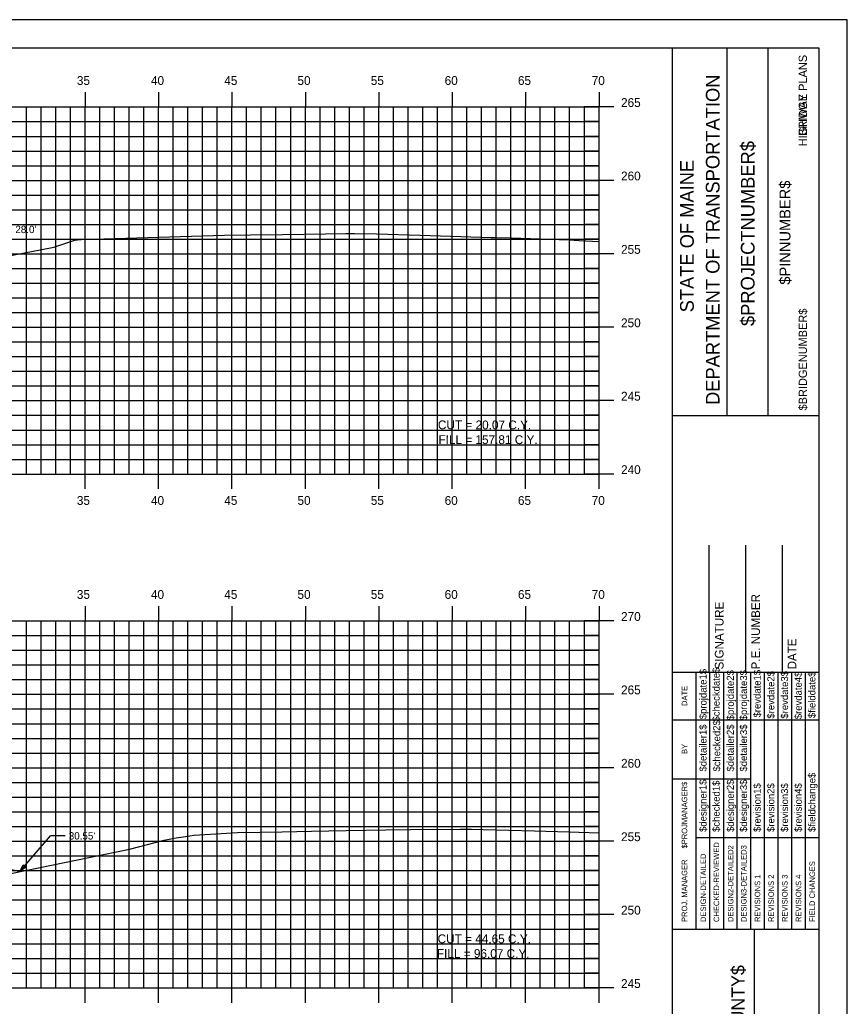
# Model space of a CAD drawing. Extents: x 1160718 to 1173142, y 616002 to 617630.
# Drawn here: x 1170658.2 to 1170714.6, y 616656.7 to 616723.9 of the extents above; entities that cross this region are included whole.
import ezdxf

# ---------------------------------------------------------------- set-up
doc = ezdxf.new("R2010")
doc.units = 0
for name, color, linetype in [('ANNOTATION', 7, 'Continuous'), ('BORDER', 7, 'Continuous'), ('BRIDGE_TITLE', 7, 'Continuous'), ('D_Roadway_Centerline', 7, 'Continuous'), ('H_V ANNOTATION', 7, 'Continuous'), ('HIGHWAY_TITLE', 7, 'Continuous'), ('MAJOR', 7, 'Continuous'), ('MINOR', 7, 'Continuous'), ('PLOT BOUNDARY', 7, 'Continuous'), ('S_Roadway_Centerline', 7, 'Continuous')]:
    doc.layers.add(name, color=color, linetype=linetype)

msp = doc.modelspace()

# ---------------------------------------------------------------- linework, layer by layer
at = {"layer": 'ANNOTATION'}
for p in [(1170658.212, 616665.85), (1170661.302, 616668.288)]:
    msp.add_line(p, (1170660.302, 616668.288), dxfattribs=at)
msp.add_lwpolyline([(1170658.633, 616666.148), (1170658.212, 616665.85), (1170658.443, 616666.311)], close=True, dxfattribs=at)
at = {"layer": 'BORDER'}
for p, q in [((1170712.664, 616721.928), (1170552.664, 616721.928)), ((1170702.664, 616616.931), (1170702.664, 616721.931)), ((1170706.392, 616696.925), (1170706.392, 616721.925)), ((1170709.187, 616696.925), (1170709.187, 616721.925)), ((1170712.664, 616616.931), (1170712.664, 616721.931)), ((1170702.665, 616696.923), (1170712.664, 616696.923)), ((1170705.164, 616679.431), (1170705.164, 616688.079)), ((1170707.664, 616679.431), (1170707.664, 616688.079)), ((1170710.164, 616679.431), (1170710.164, 616688.079)), ((1170702.664, 616679.431), (1170712.664, 616679.431)), ((1170702.664, 616661.931), (1170712.664, 616661.931)), ((1170708.255, 616626.931), (1170708.255, 616661.931))]:
    msp.add_line(p, q, dxfattribs=at)
for points in [[(1170704.279, 616676.181), (1170704.279, 616679.431)], [(1170705.211, 616661.934), (1170705.211, 616679.431)], [(1170706.143, 616679.431), (1170706.143, 616661.934)], [(1170707.075, 616661.934), (1170707.075, 616679.431)], [(1170708.006, 616661.934), (1170708.006, 616679.431)], [(1170708.938, 616661.934), (1170708.938, 616679.431)], [(1170709.87, 616661.934), (1170709.87, 616679.431)], [(1170710.801, 616661.934), (1170710.801, 616679.431)], [(1170711.733, 616661.934), (1170711.733, 616679.431)], [(1170704.28, 616661.934), (1170704.28, 616678.725)], [(1170702.664, 616676.181), (1170712.664, 616676.181)], [(1170702.664, 616672.181), (1170704.28, 616672.181)], [(1170704.279, 616672.181), (1170708.005, 616672.181)], [(1170704.279, 616668.181), (1170712.664, 616668.181)]]:
    msp.add_lwpolyline(points, dxfattribs=at)
at = {"layer": 'D_Roadway_Centerline'}
msp.add_lwpolyline([(1170603.046, 616665.928), (1170604.117, 616666.464), (1170608.664, 616668.737), (1170611.664, 616668.797), (1170627.664, 616668.797), (1170643.664, 616668.797), (1170646.664, 616668.737), (1170655.757, 616666.464), (1170658.212, 616665.85)], dxfattribs=at)
at = {"layer": 'MAJOR'}
for p, q in [((1170662.664, 616718.93), (1170662.664, 616717.928)), ((1170667.664, 616718.93), (1170667.664, 616717.928)), ((1170672.664, 616718.93), (1170672.664, 616717.928)), ((1170677.664, 616718.93), (1170677.664, 616717.928)), ((1170682.664, 616718.93), (1170682.664, 616717.928)), ((1170687.664, 616718.93), (1170687.664, 616717.928)), ((1170692.664, 616718.93), (1170692.664, 616717.928)), ((1170697.664, 616718.93), (1170697.664, 616717.928)), ((1170557.664, 616717.928), (1170697.664, 616717.928)), ((1170557.664, 616717.928), (1170697.664, 616717.928)), ((1170662.664, 616692.928), (1170662.664, 616717.928)), ((1170667.664, 616692.928), (1170667.664, 616717.928)), ((1170672.664, 616692.928), (1170672.664, 616717.928)), ((1170677.664, 616692.928), (1170677.664, 616717.928)), ((1170682.664, 616692.928), (1170682.664, 616717.928)), ((1170687.664, 616692.928), (1170687.664, 616717.928)), ((1170692.664, 616692.928), (1170692.664, 616717.928)), ((1170698.666, 616717.928), (1170696.662, 616717.928)), ((1170697.664, 616692.928), (1170697.664, 616717.928)), ((1170697.664, 616692.928), (1170697.664, 616717.928)), ((1170557.664, 616712.928), (1170697.664, 616712.928)), ((1170698.666, 616712.928), (1170696.662, 616712.928)), ((1170557.664, 616707.928), (1170697.664, 616707.928)), ((1170698.666, 616707.928), (1170696.662, 616707.928)), ((1170557.664, 616702.928), (1170697.664, 616702.928)), ((1170698.666, 616702.928), (1170696.662, 616702.928)), ((1170557.664, 616697.928), (1170697.664, 616697.928)), ((1170698.666, 616697.928), (1170696.662, 616697.928)), ((1170557.664, 616692.928), (1170697.664, 616692.928)), ((1170557.664, 616692.928), (1170697.664, 616692.928)), ((1170662.664, 616691.926), (1170662.664, 616692.928)), ((1170667.664, 616691.926), (1170667.664, 616692.928)), ((1170672.664, 616691.926), (1170672.664, 616692.928)), ((1170677.664, 616691.926), (1170677.664, 616692.928)), ((1170682.664, 616691.926), (1170682.664, 616692.928)), ((1170687.664, 616691.926), (1170687.664, 616692.928)), ((1170692.664, 616691.926), (1170692.664, 616692.928)), ((1170698.666, 616692.928), (1170696.662, 616692.928)), ((1170697.664, 616691.926), (1170697.664, 616692.928)), ((1170662.664, 616683.93), (1170662.664, 616682.928)), ((1170667.664, 616683.93), (1170667.664, 616682.928)), ((1170672.664, 616683.93), (1170672.664, 616682.928)), ((1170677.664, 616683.93), (1170677.664, 616682.928)), ((1170682.664, 616683.93), (1170682.664, 616682.928)), ((1170687.664, 616683.93), (1170687.664, 616682.928)), ((1170692.664, 616683.93), (1170692.664, 616682.928)), ((1170697.664, 616683.93), (1170697.664, 616682.928)), ((1170557.664, 616682.928), (1170697.664, 616682.928)), ((1170557.664, 616682.928), (1170697.664, 616682.928)), ((1170662.664, 616657.928), (1170662.664, 616682.928)), ((1170667.664, 616657.928), (1170667.664, 616682.928)), ((1170672.664, 616657.928), (1170672.664, 616682.928)), ((1170677.664, 616657.928), (1170677.664, 616682.928)), ((1170682.664, 616657.928), (1170682.664, 616682.928)), ((1170687.664, 616657.928), (1170687.664, 616682.928)), ((1170692.664, 616657.928), (1170692.664, 616682.928)), ((1170698.666, 616682.928), (1170696.662, 616682.928)), ((1170697.664, 616657.928), (1170697.664, 616682.928)), ((1170697.664, 616657.928), (1170697.664, 616682.928)), ((1170557.664, 616677.928), (1170697.664, 616677.928)), ((1170698.666, 616677.928), (1170696.662, 616677.928)), ((1170557.664, 616672.928), (1170697.664, 616672.928)), ((1170698.666, 616672.928), (1170696.662, 616672.928)), ((1170557.664, 616667.928), (1170697.664, 616667.928)), ((1170698.666, 616667.928), (1170696.662, 616667.928)), ((1170557.664, 616662.928), (1170697.664, 616662.928)), ((1170698.666, 616662.928), (1170696.662, 616662.928)), ((1170557.664, 616657.928), (1170697.664, 616657.928)), ((1170557.664, 616657.928), (1170697.664, 616657.928)), ((1170662.664, 616656.926), (1170662.664, 616657.928)), ((1170667.664, 616656.926), (1170667.664, 616657.928)), ((1170672.664, 616656.926), (1170672.664, 616657.928)), ((1170677.664, 616656.926), (1170677.664, 616657.928)), ((1170682.664, 616656.926), (1170682.664, 616657.928)), ((1170687.664, 616656.926), (1170687.664, 616657.928)), ((1170692.664, 616656.926), (1170692.664, 616657.928)), ((1170698.666, 616657.928), (1170696.662, 616657.928)), ((1170697.664, 616656.926), (1170697.664, 616657.928))]:
    msp.add_line(p, q, dxfattribs=at)
at = {"layer": 'MINOR'}
for p, q in [((1170658.664, 616692.928), (1170658.664, 616717.928)), ((1170659.664, 616692.928), (1170659.664, 616717.928)), ((1170660.664, 616692.928), (1170660.664, 616717.928)), ((1170661.664, 616692.928), (1170661.664, 616717.928)), ((1170663.664, 616692.928), (1170663.664, 616717.928)), ((1170664.664, 616692.928), (1170664.664, 616717.928)), ((1170665.664, 616692.928), (1170665.664, 616717.928)), ((1170666.664, 616692.928), (1170666.664, 616717.928)), ((1170668.664, 616692.928), (1170668.664, 616717.928)), ((1170669.664, 616692.928), (1170669.664, 616717.928)), ((1170670.664, 616692.928), (1170670.664, 616717.928)), ((1170671.664, 616692.928), (1170671.664, 616717.928)), ((1170673.664, 616692.928), (1170673.664, 616717.928)), ((1170674.664, 616692.928), (1170674.664, 616717.928)), ((1170675.664, 616692.928), (1170675.664, 616717.928)), ((1170676.664, 616692.928), (1170676.664, 616717.928)), ((1170678.664, 616692.928), (1170678.664, 616717.928)), ((1170679.664, 616692.928), (1170679.664, 616717.928)), ((1170680.664, 616692.928), (1170680.664, 616717.928)), ((1170681.664, 616692.928), (1170681.664, 616717.928)), ((1170683.664, 616692.928), (1170683.664, 616717.928)), ((1170684.664, 616692.928), (1170684.664, 616717.928)), ((1170685.664, 616692.928), (1170685.664, 616717.928)), ((1170686.664, 616692.928), (1170686.664, 616717.928)), ((1170688.664, 616692.928), (1170688.664, 616717.928)), ((1170689.664, 616692.928), (1170689.664, 616717.928)), ((1170690.664, 616692.928), (1170690.664, 616717.928)), ((1170691.664, 616692.928), (1170691.664, 616717.928)), ((1170693.664, 616692.928), (1170693.664, 616717.928)), ((1170694.664, 616692.928), (1170694.664, 616717.928)), ((1170695.664, 616692.928), (1170695.664, 616717.928)), ((1170696.664, 616692.928), (1170696.664, 616717.928)), ((1170557.664, 616716.928), (1170697.664, 616716.928)), ((1170697.664, 616716.928), (1170696.662, 616716.928)), ((1170557.664, 616715.928), (1170697.664, 616715.928)), ((1170697.664, 616715.928), (1170696.662, 616715.928)), ((1170557.664, 616714.928), (1170697.664, 616714.928)), ((1170697.664, 616714.928), (1170696.662, 616714.928)), ((1170557.664, 616713.928), (1170697.664, 616713.928)), ((1170697.664, 616713.928), (1170696.662, 616713.928)), ((1170557.664, 616711.928), (1170697.664, 616711.928)), ((1170697.664, 616711.928), (1170696.662, 616711.928)), ((1170557.664, 616710.928), (1170697.664, 616710.928)), ((1170697.664, 616710.928), (1170696.662, 616710.928)), ((1170557.664, 616709.928), (1170697.664, 616709.928)), ((1170697.664, 616709.928), (1170696.662, 616709.928)), ((1170557.664, 616708.928), (1170697.664, 616708.928)), ((1170697.664, 616708.928), (1170696.662, 616708.928)), ((1170557.664, 616706.928), (1170697.664, 616706.928)), ((1170697.664, 616706.928), (1170696.662, 616706.928)), ((1170557.664, 616705.928), (1170697.664, 616705.928)), ((1170697.664, 616705.928), (1170696.662, 616705.928)), ((1170557.664, 616704.928), (1170697.664, 616704.928)), ((1170697.664, 616704.928), (1170696.662, 616704.928)), ((1170557.664, 616703.928), (1170697.664, 616703.928)), ((1170697.664, 616703.928), (1170696.662, 616703.928)), ((1170557.664, 616701.928), (1170697.664, 616701.928)), ((1170697.664, 616701.928), (1170696.662, 616701.928)), ((1170557.664, 616700.928), (1170697.664, 616700.928)), ((1170697.664, 616700.928), (1170696.662, 616700.928)), ((1170557.664, 616699.928), (1170697.664, 616699.928)), ((1170697.664, 616699.928), (1170696.662, 616699.928)), ((1170557.664, 616698.928), (1170697.664, 616698.928)), ((1170697.664, 616698.928), (1170696.662, 616698.928)), ((1170557.664, 616696.928), (1170697.664, 616696.928)), ((1170697.664, 616696.928), (1170696.662, 616696.928)), ((1170557.664, 616695.928), (1170697.664, 616695.928)), ((1170697.664, 616695.928), (1170696.662, 616695.928)), ((1170557.664, 616694.928), (1170697.664, 616694.928)), ((1170697.664, 616694.928), (1170696.662, 616694.928)), ((1170557.664, 616693.928), (1170697.664, 616693.928)), ((1170697.664, 616693.928), (1170696.662, 616693.928)), ((1170658.664, 616657.928), (1170658.664, 616682.928)), ((1170659.664, 616657.928), (1170659.664, 616682.928)), ((1170660.664, 616657.928), (1170660.664, 616682.928)), ((1170661.664, 616657.928), (1170661.664, 616682.928)), ((1170663.664, 616657.928), (1170663.664, 616682.928)), ((1170664.664, 616657.928), (1170664.664, 616682.928)), ((1170665.664, 616657.928), (1170665.664, 616682.928)), ((1170666.664, 616657.928), (1170666.664, 616682.928)), ((1170668.664, 616657.928), (1170668.664, 616682.928)), ((1170669.664, 616657.928), (1170669.664, 616682.928)), ((1170670.664, 616657.928), (1170670.664, 616682.928)), ((1170671.664, 616657.928), (1170671.664, 616682.928)), ((1170673.664, 616657.928), (1170673.664, 616682.928)), ((1170674.664, 616657.928), (1170674.664, 616682.928)), ((1170675.664, 616657.928), (1170675.664, 616682.928)), ((1170676.664, 616657.928), (1170676.664, 616682.928)), ((1170678.664, 616657.928), (1170678.664, 616682.928)), ((1170679.664, 616657.928), (1170679.664, 616682.928)), ((1170680.664, 616657.928), (1170680.664, 616682.928)), ((1170681.664, 616657.928), (1170681.664, 616682.928)), ((1170683.664, 616657.928), (1170683.664, 616682.928)), ((1170684.664, 616657.928), (1170684.664, 616682.928)), ((1170685.664, 616657.928), (1170685.664, 616682.928)), ((1170686.664, 616657.928), (1170686.664, 616682.928)), ((1170688.664, 616657.928), (1170688.664, 616682.928)), ((1170689.664, 616657.928), (1170689.664, 616682.928)), ((1170690.664, 616657.928), (1170690.664, 616682.928)), ((1170691.664, 616657.928), (1170691.664, 616682.928)), ((1170693.664, 616657.928), (1170693.664, 616682.928)), ((1170694.664, 616657.928), (1170694.664, 616682.928)), ((1170695.664, 616657.928), (1170695.664, 616682.928)), ((1170696.664, 616657.928), (1170696.664, 616682.928)), ((1170557.664, 616681.928), (1170697.664, 616681.928)), ((1170697.664, 616681.928), (1170696.662, 616681.928)), ((1170557.664, 616680.928), (1170697.664, 616680.928)), ((1170697.664, 616680.928), (1170696.662, 616680.928)), ((1170557.664, 616679.928), (1170697.664, 616679.928)), ((1170697.664, 616679.928), (1170696.662, 616679.928)), ((1170557.664, 616678.928), (1170697.664, 616678.928)), ((1170697.664, 616678.928), (1170696.662, 616678.928)), ((1170557.664, 616676.928), (1170697.664, 616676.928)), ((1170697.664, 616676.928), (1170696.662, 616676.928)), ((1170557.664, 616675.928), (1170697.664, 616675.928)), ((1170697.664, 616675.928), (1170696.662, 616675.928)), ((1170557.664, 616674.928), (1170697.664, 616674.928)), ((1170697.664, 616674.928), (1170696.662, 616674.928)), ((1170557.664, 616673.928), (1170697.664, 616673.928)), ((1170697.664, 616673.928), (1170696.662, 616673.928)), ((1170557.664, 616671.928), (1170697.664, 616671.928)), ((1170697.664, 616671.928), (1170696.662, 616671.928)), ((1170557.664, 616670.928), (1170697.664, 616670.928)), ((1170697.664, 616670.928), (1170696.662, 616670.928)), ((1170557.664, 616669.928), (1170697.664, 616669.928)), ((1170697.664, 616669.928), (1170696.662, 616669.928)), ((1170557.664, 616668.928), (1170697.664, 616668.928)), ((1170697.664, 616668.928), (1170696.662, 616668.928)), ((1170557.664, 616666.928), (1170697.664, 616666.928)), ((1170697.664, 616666.928), (1170696.662, 616666.928)), ((1170557.664, 616665.928), (1170697.664, 616665.928)), ((1170697.664, 616665.928), (1170696.662, 616665.928)), ((1170557.664, 616664.928), (1170697.664, 616664.928)), ((1170697.664, 616664.928), (1170696.662, 616664.928)), ((1170557.664, 616663.928), (1170697.664, 616663.928)), ((1170697.664, 616663.928), (1170696.662, 616663.928)), ((1170557.664, 616661.928), (1170697.664, 616661.928)), ((1170697.664, 616661.928), (1170696.662, 616661.928)), ((1170557.664, 616660.928), (1170697.664, 616660.928)), ((1170697.664, 616660.928), (1170696.662, 616660.928)), ((1170557.664, 616659.928), (1170697.664, 616659.928)), ((1170697.664, 616659.928), (1170696.662, 616659.928)), ((1170557.664, 616658.928), (1170697.664, 616658.928)), ((1170697.664, 616658.928), (1170696.662, 616658.928))]:
    msp.add_line(p, q, dxfattribs=at)
at = {"layer": 'PLOT BOUNDARY'}
msp.add_lwpolyline([(1170544.57, 616613.869), (1170714.57, 616613.869), (1170714.57, 616723.869), (1170544.57, 616723.869)], close=True, dxfattribs=at)
at = {"layer": 'S_Roadway_Centerline'}
for points in [[(1170657.234, 616707.747), (1170660.414, 616708.351), (1170660.607, 616708.397), (1170660.745, 616708.438), (1170662.041, 616708.882), (1170662.15, 616708.889), (1170662.387, 616708.894), (1170663.931, 616708.944), (1170672.154, 616709.189), (1170673.931, 616709.214), (1170676.106, 616709.252), (1170679.043, 616709.296), (1170680.414, 616709.312), (1170681.022, 616709.317), (1170682.505, 616709.281), (1170685.475, 616709.194), (1170690.319, 616709.049), (1170690.536, 616709.043), (1170691.702, 616709.007), (1170695.597, 616708.889), (1170696.32, 616708.844), (1170697.664, 616708.762)], [(1170651.493, 616664.472), (1170665.678, 616667.381), (1170668.046, 616668.003), (1170668.625, 616668.106), (1170668.855, 616668.143), (1170669.342, 616668.219), (1170669.502, 616668.236), (1170670.096, 616668.337), (1170672.283, 616668.461), (1170673.033, 616668.507), (1170676.074, 616668.567), (1170678.093, 616668.61), (1170680.453, 616668.655), (1170683.153, 616668.704), (1170684.832, 616668.719), (1170688.214, 616668.746), (1170688.369, 616668.745), (1170688.982, 616668.744), (1170689.769, 616668.722), (1170693.274, 616668.621), (1170695.608, 616668.556), (1170697.664, 616668.498)]]:
    msp.add_lwpolyline(points, dxfattribs=at)

# ---------------------------------------------------------------- texts
at = {"layer": 'ANNOTATION'}
for s, p in [("28.0'", (1170657.914, 616709.338)), ("30.55'", (1170661.552, 616668.038))]:
    msp.add_text(s, height=0.5, dxfattribs=at).set_placement(p)
for s, p in [('CUT = 20.07 C.Y.', (1170686.692, 616695.978)), ('FILL = 157.81 C.Y.', (1170686.728, 616694.976)), ('CUT = 44.65 C.Y.', (1170686.671, 616660.978)), ('FILL = 96.07 C.Y.', (1170686.621, 616659.976))]:
    msp.add_text(s, height=0.6, rotation=359.92408, dxfattribs=at).set_placement(p)
at = {"layer": 'BORDER'}
for s, height, p in [('DEPARTMENT OF TRANSPORTATION', 0.93176, (1170705.871, 616697.634)), ('$PROJECTNUMBER$', 0.93176, (1170708.256, 616703.008)), ('STATE OF MAINE', 0.93176, (1170704.119, 616703.94)), ('$PINNUMBER$', 0.74527, (1170710.701, 616705.825)), ('SIGNATURE', 0.5906, (1170706.144, 616679.624)), ('P.E. NUMBER', 0.59055, (1170708.625, 616679.624)), ('DATE', 0.5906, (1170711.105, 616679.624)), ('$projdate1$', 0.48455, (1170704.987, 616676.232)), ('$checkdate$', 0.48455, (1170705.881, 616676.074)), ('$projdate2$', 0.48455, (1170706.85, 616676.153)), ('$projdate3$', 0.48455, (1170707.745, 616676.153)), ('$revdate1$', 0.4845, (1170708.676, 616676.35)), ('$revdate2$', 0.4845, (1170709.608, 616676.271)), ('$revdate3$', 0.4845, (1170710.54, 616676.271)), ('$revdate4$', 0.4845, (1170711.471, 616676.232)), ('$fielddate$', 0.48455, (1170712.403, 616676.31)), ('DATE', 0.3714, (1170703.668, 616677.137)), ('$checked2$', 0.4845, (1170705.918, 616672.667)), ('$detailer1$', 0.48455, (1170704.987, 616672.667)), ('$detailer2$', 0.48455, (1170706.85, 616672.667)), ('$detailer3$', 0.48455, (1170707.745, 616672.667)), ('BY', 0.3714, (1170703.668, 616673.866)), ('$designer1$', 0.48455, (1170704.987, 616668.555)), ('$checked1$', 0.4845, (1170705.881, 616668.555)), ('$designer2$', 0.48455, (1170706.85, 616668.555)), ('$designer3$', 0.48455, (1170707.745, 616668.555)), ('$fieldchange$', 0.48455, (1170712.403, 616668.555)), ('$PROJMANAGER$', 0.37275, (1170703.668, 616667.426)), ('$revision1$', 0.48455, (1170708.676, 616668.555)), ('$revision2$', 0.48455, (1170709.608, 616668.555)), ('$revision3$', 0.48455, (1170710.54, 616668.555)), ('$revision4$', 0.48455, (1170711.471, 616668.555)), ('CHECKED-REVIEWED', 0.37275, (1170705.845, 616662.419)), ('DESIGN2-DETAILED2', 0.37275, (1170706.814, 616662.419)), ('DESIGN3-DETAILED3', 0.37275, (1170707.708, 616662.419)), ('DESIGN-DETAILED', 0.37275, (1170704.95, 616662.419)), ('PROJ. MANAGER', 0.37275, (1170703.668, 616662.419)), ('FIELD CHANGES', 0.37275, (1170712.367, 616662.419)), ('REVISIONS 1', 0.37275, (1170708.64, 616662.419)), ('REVISIONS 2', 0.37275, (1170709.572, 616662.419)), ('REVISIONS 3', 0.37275, (1170710.503, 616662.419)), ('REVISIONS 4', 0.37275, (1170711.435, 616662.419))]:
    msp.add_text(s, height=height, rotation=90, dxfattribs=at).set_placement(p)
at = {"layer": 'BRIDGE_TITLE'}
for s, height, p in [('BRIDGE PLANS', 0.55901, (1170711.822, 616715.953)), ('$BRIDGENUMBER$', 0.55901, (1170711.822, 616697.259)), ('$COUNTY$', 0.9072, (1170707.584, 616653.011))]:
    msp.add_text(s, height=height, rotation=90, dxfattribs=at).set_placement(p)
at = {"layer": 'H_V ANNOTATION'}
for s, p in [('35', (1170662.104, 616719.428)), ('40', (1170667.15, 616719.428)), ('45', (1170672.142, 616719.428)), ('50', (1170677.128, 616719.428)), ('55', (1170682.12, 616719.428)), ('60', (1170687.15, 616719.428)), ('65', (1170692.142, 616719.428)), ('70', (1170697.166, 616719.428)), ('265', (1170699.164, 616717.928)), ('260', (1170699.164, 616712.928)), ('255', (1170699.164, 616707.928)), ('250', (1170699.164, 616702.928)), ('245', (1170699.164, 616697.928)), ('240', (1170699.164, 616692.928)), ('35', (1170662.104, 616690.828)), ('40', (1170667.15, 616690.828)), ('45', (1170672.142, 616690.828)), ('50', (1170677.128, 616690.828)), ('55', (1170682.12, 616690.828)), ('60', (1170687.15, 616690.828)), ('65', (1170692.142, 616690.828)), ('70', (1170697.166, 616690.828)), ('35', (1170662.104, 616684.428)), ('40', (1170667.15, 616684.428)), ('45', (1170672.142, 616684.428)), ('50', (1170677.128, 616684.428)), ('55', (1170682.12, 616684.428)), ('60', (1170687.15, 616684.428)), ('65', (1170692.142, 616684.428)), ('70', (1170697.166, 616684.428)), ('270', (1170699.164, 616682.928)), ('265', (1170699.164, 616677.928)), ('260', (1170699.164, 616672.928)), ('255', (1170699.164, 616667.928)), ('250', (1170699.164, 616662.928)), ('245', (1170699.164, 616657.928))]:
    msp.add_text(s, height=0.6, dxfattribs=at).set_placement(p)
at = {"layer": 'HIGHWAY_TITLE'}
msp.add_text('HIGHWAY PLANS', height=0.55901, rotation=90, dxfattribs=at).set_placement((1170711.822, 616715.244))

doc.saveas('drawing.dxf')
